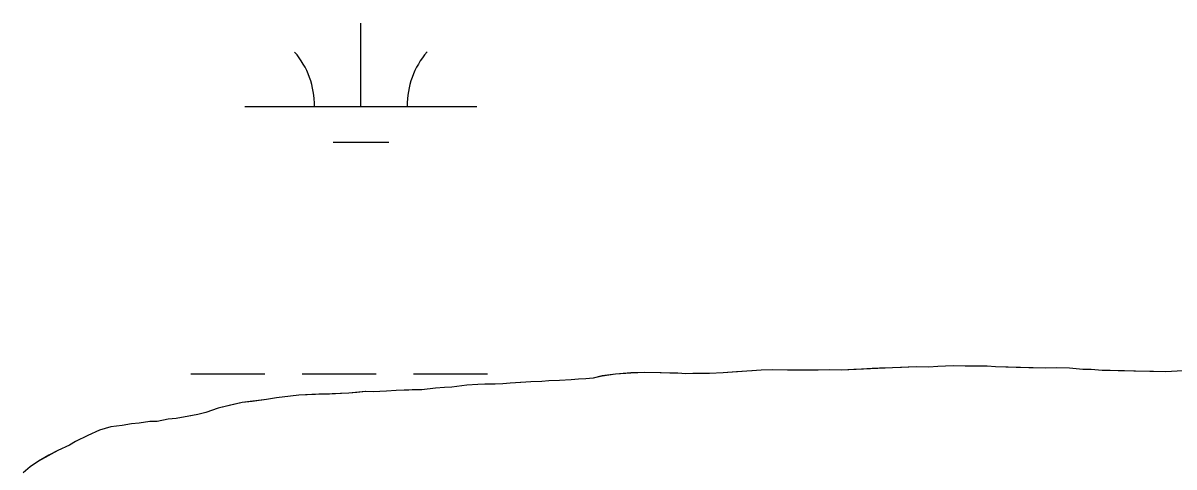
# Model space of a CAD drawing. Extents: x 3279314 to 3317160, y 734079 to 759431.
# Drawn here: x 3295569.3 to 3296065.6, y 756811.5 to 757003.2 of the extents above; entities that cross this region are included whole.
import ezdxf

# ---------------------------------------------------------------- set-up
doc = ezdxf.new("R2010")
doc.units = 0
doc.layers.add('V-TOPO-SHOR', color=7, linetype='Continuous')
doc.layers.add('V-WETL-SWMP', color=7, linetype='Continuous')

msp = doc.modelspace()

# ---------------------------------------------------------------- linework, layer by layer
at = {"layer": 'V-TOPO-SHOR'}
for points in [[(3296069.63, 756853.01), (3296062.04, 756852.59), (3296056.85, 756852.71), (3296049.06, 756852.9), (3296044.28, 756853.02), (3296038.09, 756853.16), (3296034.7, 756853.24), (3296029.91, 756853.56), (3296026.32, 756853.64), (3296020.55, 756854.18), (3296014.76, 756854.32), (3296010.37, 756854.22), (3296002.98, 756854.4), (3295997.6, 756854.53), (3295988.61, 756854.74), (3295985.03, 756855.03), (3295975.64, 756855.05), (3295970.46, 756855.18), (3295963.86, 756854.94), (3295959.86, 756854.63), (3295954.47, 756854.76), (3295948.08, 756854.51), (3295944.29, 756854.4), (3295938.69, 756854.14), (3295935.49, 756854.01), (3295930.89, 756853.72), (3295927.5, 756853.61), (3295922.3, 756853.33), (3295916.91, 756853.46), (3295912.12, 756853.37), (3295905.53, 756853.33), (3295898.94, 756853.29), (3295892.35, 756853.45), (3295887.56, 756853.36), (3295883.76, 756853.05), (3295876.96, 756852.62), (3295871.16, 756852.16), (3295865.36, 756851.9), (3295858.18, 756851.87), (3295855.18, 756851.74), (3295851.59, 756852.03), (3295848.2, 756852.1), (3295844.01, 756852.2), (3295837.42, 756852.36), (3295831.43, 756852.11), (3295824.83, 756851.66), (3295819.02, 756850.81), (3295815.2, 756849.9), (3295812, 756849.58), (3295808.8, 756849.45), (3295805.6, 756849.13), (3295800.6, 756848.85), (3295796.01, 756848.76), (3295793.01, 756848.43), (3295788.21, 756848.34), (3295784.01, 756848.05), (3295779.41, 756847.76), (3295776.21, 756847.44), (3295772.81, 756847.31), (3295768.42, 756847.22), (3295765.42, 756847.09)], [(3295765.42, 756847.09), (3295760.62, 756846.81), (3295754.21, 756845.96), (3295751.02, 756845.84), (3295747.22, 756845.53), (3295741.21, 756844.88), (3295737.02, 756844.78), (3295730.22, 756844.54), (3295726.02, 756844.24), (3295720.23, 756843.98), (3295717.04, 756844.06), (3295713.23, 756843.75), (3295709.83, 756843.43), (3295706.64, 756843.3), (3295701.44, 756843.03), (3295696.84, 756842.94), (3295693.85, 756842.81), (3295688.25, 756842.55), (3295684.64, 756842.03), (3295678.64, 756841.38), (3295674.23, 756840.69), (3295668.02, 756839.83), (3295663.82, 756839.33), (3295658.19, 756838.07), (3295653.38, 756836.99), (3295648.14, 756835.12), (3295644.72, 756834.2), (3295640.11, 756833.31), (3295635.3, 756832.43), (3295631.9, 756832.11), (3295627.08, 756831.23), (3295623.89, 756831.1), (3295619.28, 756830.42), (3295616.08, 756830.09), (3295612.07, 756829.39), (3295607.07, 756828.91), (3295602.24, 756827.43), (3295597.19, 756825.15), (3295591.94, 756822.48), (3295589.31, 756820.95), (3295584.26, 756818.68), (3295580.42, 756816.57), (3295575.96, 756814.08), (3295572.31, 756811.57), (3295569.25, 756809.05)]]:
    msp.add_lwpolyline(points, dxfattribs=at)
at = {"layer": 'V-WETL-SWMP'}
for p, q in [((3295714.95, 756967.16), (3295714.94, 757003.16)), ((3295664.95, 756967.13), (3295764.95, 756967.18)), ((3295702.96, 756951.72), (3295726.96, 756951.73)), ((3295641.6, 756851.69), (3295673.6, 756851.71)), ((3295689.6, 756851.71), (3295721.6, 756851.73)), ((3295737.6, 756851.74), (3295769.6, 756851.76)), ((3295824.83, 756851.66), (3295819.02, 756850.8)), ((3295824.83, 756851.66), (3295819.02, 756850.8)), ((3295831.43, 756852.1), (3295824.83, 756851.66)), ((3295831.43, 756852.1), (3295824.83, 756851.66)), ((3295837.42, 756852.36), (3295831.43, 756852.1)), ((3295837.42, 756852.36), (3295831.43, 756852.1)), ((3295851.59, 756852.02), (3295837.42, 756852.36)), ((3295851.59, 756852.02), (3295837.42, 756852.36)), ((3295855.18, 756851.74), (3295851.59, 756852.02)), ((3295855.18, 756851.74), (3295851.59, 756852.02)), ((3295858.17, 756851.86), (3295855.18, 756851.74)), ((3295858.17, 756851.86), (3295855.18, 756851.74)), ((3295865.36, 756851.89), (3295858.17, 756851.86)), ((3295865.36, 756851.89), (3295858.17, 756851.86)), ((3295871.16, 756852.15), (3295865.36, 756851.89)), ((3295871.16, 756852.15), (3295865.36, 756851.89)), ((3295887.56, 756853.36), (3295871.16, 756852.15)), ((3295887.56, 756853.36), (3295871.16, 756852.15)), ((3295892.35, 756853.44), (3295887.56, 756853.36)), ((3295892.35, 756853.44), (3295887.56, 756853.36)), ((3295898.94, 756853.29), (3295892.35, 756853.44)), ((3295898.94, 756853.29), (3295892.35, 756853.44)), ((3295916.91, 756853.46), (3295898.94, 756853.29)), ((3295916.91, 756853.46), (3295898.94, 756853.29)), ((3295922.3, 756853.33), (3295916.91, 756853.46)), ((3295922.3, 756853.33), (3295916.91, 756853.46)), ((3295944.28, 756854.4), (3295922.3, 756853.33)), ((3295944.28, 756854.4), (3295922.3, 756853.33)), ((3295954.47, 756854.76), (3295944.28, 756854.4)), ((3295954.47, 756854.76), (3295944.28, 756854.4)), ((3295959.86, 756854.63), (3295954.47, 756854.76)), ((3295959.86, 756854.63), (3295954.47, 756854.76)), ((3295963.86, 756854.93), (3295959.86, 756854.63)), ((3295963.86, 756854.93), (3295959.86, 756854.63)), ((3295970.46, 756855.17), (3295963.86, 756854.93)), ((3295970.46, 756855.17), (3295963.86, 756854.93)), ((3295975.64, 756855.05), (3295970.46, 756855.17)), ((3295975.64, 756855.05), (3295970.46, 756855.17)), ((3295985.03, 756855.02), (3295975.64, 756855.05)), ((3295985.03, 756855.02), (3295975.64, 756855.05)), ((3295988.61, 756854.74), (3295985.03, 756855.02)), ((3295988.61, 756854.74), (3295985.03, 756855.02)), ((3296010.36, 756854.22), (3295988.61, 756854.74)), ((3296010.36, 756854.22), (3295988.61, 756854.74)), ((3296014.76, 756854.32), (3296010.36, 756854.22)), ((3296014.76, 756854.32), (3296010.36, 756854.22)), ((3296020.55, 756854.18), (3296014.76, 756854.32)), ((3296020.55, 756854.18), (3296014.76, 756854.32)), ((3296026.32, 756853.64), (3296020.55, 756854.18)), ((3296026.32, 756853.64), (3296020.55, 756854.18)), ((3296029.91, 756853.55), (3296026.32, 756853.64)), ((3296029.91, 756853.55), (3296026.32, 756853.64)), ((3296034.7, 756853.24), (3296029.91, 756853.55)), ((3296034.7, 756853.24), (3296029.91, 756853.55)), ((3296062.04, 756852.59), (3296034.7, 756853.24)), ((3296062.04, 756852.59), (3296034.7, 756853.24)), ((3296069.63, 756853.01), (3296062.04, 756852.59)), ((3296069.63, 756853.01), (3296062.04, 756852.59)), ((3295754.21, 756845.96), (3295751.02, 756845.83)), ((3295754.21, 756845.96), (3295751.02, 756845.83)), ((3295760.62, 756846.8), (3295754.21, 756845.96)), ((3295760.62, 756846.8), (3295754.21, 756845.96)), ((3295765.42, 756847.09), (3295760.62, 756846.8)), ((3295765.42, 756847.09), (3295760.62, 756846.8)), ((3295768.42, 756847.22), (3295765.42, 756847.09)), ((3295768.42, 756847.22), (3295765.42, 756847.09)), ((3295776.21, 756847.43), (3295768.42, 756847.22)), ((3295776.21, 756847.43), (3295768.42, 756847.22)), ((3295779.41, 756847.75), (3295776.21, 756847.43)), ((3295779.41, 756847.75), (3295776.21, 756847.43)), ((3295788.21, 756848.34), (3295779.41, 756847.75)), ((3295788.21, 756848.34), (3295779.41, 756847.75)), ((3295793.01, 756848.43), (3295788.21, 756848.34)), ((3295793.01, 756848.43), (3295788.21, 756848.34)), ((3295796.01, 756848.75), (3295793.01, 756848.43)), ((3295796.01, 756848.75), (3295793.01, 756848.43)), ((3295800.6, 756848.84), (3295796.01, 756848.75)), ((3295800.6, 756848.84), (3295796.01, 756848.75)), ((3295805.6, 756849.12), (3295800.6, 756848.84)), ((3295805.6, 756849.12), (3295800.6, 756848.84)), ((3295808.8, 756849.45), (3295805.6, 756849.12)), ((3295808.8, 756849.45), (3295805.6, 756849.12)), ((3295812, 756849.57), (3295808.8, 756849.45)), ((3295812, 756849.57), (3295808.8, 756849.45)), ((3295815.2, 756849.89), (3295812, 756849.57)), ((3295815.2, 756849.89), (3295812, 756849.57)), ((3295819.02, 756850.8), (3295815.2, 756849.89)), ((3295819.02, 756850.8), (3295815.2, 756849.89)), ((3295678.64, 756841.37), (3295674.23, 756840.68)), ((3295678.64, 756841.37), (3295674.23, 756840.68)), ((3295684.64, 756842.03), (3295678.64, 756841.37)), ((3295684.64, 756842.03), (3295678.64, 756841.37)), ((3295688.25, 756842.54), (3295684.64, 756842.03)), ((3295688.25, 756842.54), (3295684.64, 756842.03)), ((3295709.83, 756843.42), (3295688.25, 756842.54)), ((3295709.83, 756843.42), (3295688.25, 756842.54)), ((3295717.03, 756844.05), (3295709.83, 756843.42)), ((3295717.03, 756844.05), (3295709.83, 756843.42)), ((3295720.23, 756843.97), (3295717.03, 756844.05)), ((3295720.23, 756843.97), (3295717.03, 756844.05)), ((3295726.02, 756844.23), (3295720.23, 756843.97)), ((3295726.02, 756844.23), (3295720.23, 756843.97)), ((3295730.22, 756844.53), (3295726.02, 756844.23)), ((3295730.22, 756844.53), (3295726.02, 756844.23)), ((3295741.21, 756844.87), (3295730.22, 756844.53)), ((3295741.21, 756844.87), (3295730.22, 756844.53)), ((3295747.22, 756845.53), (3295741.21, 756844.87)), ((3295747.22, 756845.53), (3295741.21, 756844.87)), ((3295751.02, 756845.83), (3295747.22, 756845.53)), ((3295751.02, 756845.83), (3295747.22, 756845.53)), ((3295653.38, 756836.98), (3295648.14, 756835.11)), ((3295653.38, 756836.98), (3295648.14, 756835.11)), ((3295663.81, 756839.33), (3295653.38, 756836.98)), ((3295663.81, 756839.33), (3295653.38, 756836.98)), ((3295674.23, 756840.68), (3295663.81, 756839.33)), ((3295674.23, 756840.68), (3295663.81, 756839.33)), ((3295623.89, 756831.1), (3295619.28, 756830.41)), ((3295623.89, 756831.1), (3295619.28, 756830.41)), ((3295627.08, 756831.22), (3295623.89, 756831.1)), ((3295627.08, 756831.22), (3295623.89, 756831.1)), ((3295631.9, 756832.11), (3295627.08, 756831.22)), ((3295631.9, 756832.11), (3295627.08, 756831.22)), ((3295635.3, 756832.42), (3295631.9, 756832.11)), ((3295635.3, 756832.42), (3295631.9, 756832.11)), ((3295644.72, 756834.2), (3295635.3, 756832.42)), ((3295644.72, 756834.2), (3295635.3, 756832.42)), ((3295648.14, 756835.11), (3295644.72, 756834.2)), ((3295648.14, 756835.11), (3295644.72, 756834.2)), ((3295602.24, 756827.42), (3295597.19, 756825.15)), ((3295602.24, 756827.42), (3295597.19, 756825.15)), ((3295607.06, 756828.91), (3295602.24, 756827.42)), ((3295607.06, 756828.91), (3295602.24, 756827.42)), ((3295612.07, 756829.39), (3295607.06, 756828.91)), ((3295612.07, 756829.39), (3295607.06, 756828.91)), ((3295616.08, 756830.09), (3295612.07, 756829.39)), ((3295616.08, 756830.09), (3295612.07, 756829.39)), ((3295619.28, 756830.41), (3295616.08, 756830.09)), ((3295619.28, 756830.41), (3295616.08, 756830.09)), ((3295591.94, 756822.48), (3295589.3, 756820.94)), ((3295591.94, 756822.48), (3295589.3, 756820.94)), ((3295597.19, 756825.15), (3295591.94, 756822.48)), ((3295597.19, 756825.15), (3295591.94, 756822.48)), ((3295584.26, 756818.67), (3295575.96, 756814.08)), ((3295584.26, 756818.67), (3295575.96, 756814.08)), ((3295589.3, 756820.94), (3295584.26, 756818.67)), ((3295589.3, 756820.94), (3295584.26, 756818.67)), ((3295572.31, 756811.57), (3295569.25, 756809.04)), ((3295572.31, 756811.57), (3295569.25, 756809.04)), ((3295575.96, 756814.08), (3295572.31, 756811.57)), ((3295575.96, 756814.08), (3295572.31, 756811.57))]:
    msp.add_line(p, q, dxfattribs=at)
for centre, start, end in [((3295659.71, 756967.61), 359.2573, 40.801), ((3295770.2, 756967.66), 139.2573, 180.801)]:
    msp.add_arc(centre, 35.25, start, end, dxfattribs=at)

doc.saveas('drawing.dxf')
